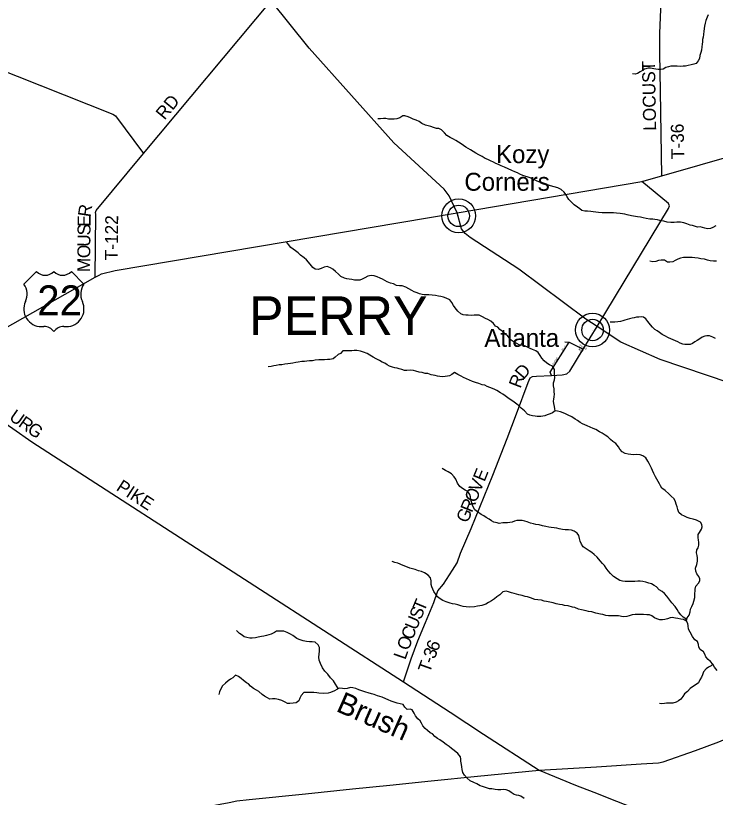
# Model space of a CAD drawing. Extents: x 1643459 to 2064572, y 425441 to 780708.
# Drawn here: x 1760411 to 1776665, y 558565 to 576739 of the extents above; entities that cross this region are included whole.
import ezdxf

# ---------------------------------------------------------------- set-up
doc = ezdxf.new("R2010")
doc.units = 0
for name, color, linetype in [('GE_P_Alignment_100_Curve_Data', 7, 'Continuous'), ('GM_X_Adjacent_County_Text', 7, 'Continuous'), ('GM_X_Airport_Text_Class_2', 7, 'Continuous'), ('GM_X_County', 7, 'Continuous'), ('GM_X_Interchange_Ramps', 7, 'Continuous'), ('GM_X_Major_River', 7, 'Continuous'), ('GM_X_Major_River_Text', 7, 'Continuous'), ('GM_X_Minor_Lake', 7, 'Continuous'), ('GM_X_Rail_Line', 7, 'Continuous'), ('GM_X_Section_Text', 7, 'Continuous'), ('GM_X_Township', 7, 'Continuous'), ('GM_X_Township_ROW', 7, 'Continuous'), ('GM_X_US_Route', 7, 'Continuous'), ('RD_X_Text', 7, 'Continuous'), ('RD_X_Wall', 7, 'Continuous'), ('SH_Named_Boundary', 7, 'Continuous')]:
    doc.layers.add(name, color=color, linetype=linetype)

msp = doc.modelspace()

# ---------------------------------------------------------------- linework, layer by layer
at = {"layer": 'GE_P_Alignment_100_Curve_Data'}
for centre, radius in [((1770703, 572084), 393), ((1770703, 572084), 249), ((1773812, 569430), 393), ((1773812, 569430), 249)]:
    msp.add_circle(centre, radius, dxfattribs=at)
at = {"layer": 'GM_X_County'}
for points in [[(1772860, 568376), (1772829, 568453), (1773272, 569151)], [(1773172, 569159), (1773272, 569151), (1773594, 568984)]]:
    msp.add_lwpolyline(points, dxfattribs=at)
at = {"layer": 'GM_X_Major_River_Text'}
for points in [[(1775424, 573016), (1775388, 574984), (1775376, 575864), (1775374, 576331), (1775440, 577822), (1775553, 579610), (1775615, 580676), (1775661, 581564), (1775705, 582538), (1775741, 583524), (1775805, 584681)], [(1762255, 570655), (1762271, 572123), (1762265, 572165), (1762281, 572209), (1763383, 573531), (1766343, 577080)], [(1755717, 576335), (1757109, 576113), (1759051, 575820), (1759309, 575779), (1762668, 574445), (1762730, 574410), (1763383, 573531)], [(1769420, 561250), (1769598, 561787), (1769753, 562205), (1769929, 562629), (1770127, 563098), (1770218, 563368), (1770346, 563524), (1770558, 563844), (1770666, 564020), (1770743, 564242), (1770993, 564816), (1771496, 566057), (1771827, 566912), (1772042, 567482), (1772318, 568207), (1772363, 568315), (1772419, 568347), (1772509, 568356), (1772860, 568376), (1773107, 568390), (1773211, 568409), (1773281, 568473), (1773594, 568984), (1773917, 569512), (1775579, 572256), (1775599, 572321), (1775580, 572371), (1774958, 572881)], [(1772572, 559196), (1772572, 559196), (1773906, 559276), (1774942, 559346), (1775341, 559368), (1775454, 559388), (1776202, 559657), (1776749, 559859), (1777237, 560064), (1777706, 560224), (1778022, 560345), (1778130, 560411), (1778608, 560793), (1778680, 560855), (1778804, 560911), (1781016, 561484)], [(1760515, 554726), (1762683, 557461), (1762804, 557605), (1762874, 557685), (1763175, 557852), (1763565, 558073), (1763688, 558132), (1763828, 558162), (1765368, 558449), (1765550, 558483), (1765832, 558514), (1767142, 558644), (1768232, 558762), (1769104, 558852), (1770062, 558952), (1771140, 559058), (1772572, 559196)]]:
    msp.add_lwpolyline(points, dxfattribs=at)
at = {"layer": 'GM_X_Minor_Lake'}
msp.add_lwpolyline([(1758424, 568486), (1759855, 567475), (1760344, 567138), (1760788, 566828), (1769420, 561250), (1770502, 560546), (1771282, 560031), (1772572, 559196), (1773420, 558847), (1773843, 558683), (1774368, 558478), (1774867, 558280), (1775370, 558073), (1776222, 557737), (1777326, 557307), (1777773, 557119), (1778217, 556964), (1779139, 556603), (1780087, 556260), (1780907, 555957), (1781889, 555593), (1781889, 555593)], dxfattribs=at)
at = {"layer": 'GM_X_Rail_Line'}
for p, q in [((1770703, 572084), (1770703, 572084)), ((1773812, 569430), (1773812, 569430))]:
    msp.add_line(p, q, dxfattribs=at)
at = {"layer": 'GM_X_US_Route'}
for points in [[(1776495, 576760), (1776472, 576704), (1776440, 576628), (1776428, 576564), (1776413, 576494), (1776399, 576374), (1776388, 576304), (1776384, 576240), (1776368, 576185), (1776364, 576131), (1776357, 576075), (1776353, 576013), (1776343, 575939), (1776324, 575885), (1776308, 575809), (1776294, 575739), (1776269, 575689), (1776217, 575627), (1776163, 575613), (1776101, 575597), (1776033, 575576), (1775975, 575568), (1775916, 575562), (1775850, 575560), (1775780, 575561), (1775704, 575565), (1775630, 575564), (1775574, 575552), (1775518, 575534), (1775454, 575498), (1775398, 575485), (1775336, 575489), (1775284, 575495), (1775234, 575500), (1775162, 575514), (1775104, 575514), (1775020, 575491), (1774969, 575467), (1774919, 575435), (1774853, 575397)], [(1774853, 575397), (1774803, 575378), (1774739, 575386)], [(1769529, 574389), (1769455, 574412), (1769405, 574406), (1769336, 574366), (1769264, 574338), (1769200, 574333), (1769140, 574331), (1769072, 574335), (1769014, 574346), (1768956, 574350), (1768886, 574342), (1768828, 574343)], [(1776312, 571827), (1776254, 571825), (1776202, 571837), (1776136, 571858), (1776078, 571870), (1776000, 571897), (1775931, 571919), (1775855, 571934), (1775772, 571934), (1775708, 571932), (1775630, 571931), (1775546, 571939), (1775466, 571962), (1775372, 571980), (1775318, 571995), (1775262, 572003), (1775210, 572007), (1775142, 572010), (1775054, 572026), (1774990, 572039), (1774923, 572051), (1774859, 572063), (1774807, 572072), (1774717, 572086), (1774617, 572111), (1774561, 572125), (1774507, 572134), (1774457, 572140), (1774371, 572148), (1774301, 572153), (1774177, 572153), (1774110, 572156), (1774032, 572158), (1773952, 572161), (1773886, 572173), (1773824, 572181), (1773772, 572186), (1773692, 572194), (1773630, 572194), (1773566, 572211), (1773513, 572245), (1773461, 572286), (1773389, 572344), (1773313, 572413), (1773265, 572465), (1773224, 572524), (1773188, 572582), (1773150, 572634), (1773086, 572695), (1773007, 572735), (1772919, 572762), (1772833, 572784), (1772765, 572807), (1772701, 572829), (1772631, 572854), (1772567, 572878), (1772509, 572901), (1772445, 572931), (1772365, 572966), (1772192, 573025), (1772122, 573055), (1772066, 573082), (1772004, 573110), (1771934, 573142), (1771854, 573175), (1771770, 573215), (1771690, 573250), (1771624, 573276), (1771568, 573303), (1771511, 573331), (1771445, 573360), (1771377, 573392), (1771321, 573419), (1771247, 573461), (1771171, 573504), (1771097, 573544), (1771036, 573583), (1770976, 573619), (1770924, 573653), (1770870, 573682), (1770818, 573718), (1770762, 573761), (1770700, 573799), (1770639, 573835), (1770585, 573864), (1770503, 573902), (1770427, 573953), (1770371, 574011), (1770300, 574084), (1770240, 574112), (1770190, 574115), (1770118, 574139), (1770054, 574164), (1769990, 574180), (1769928, 574190), (1769848, 574235), (1769784, 574275), (1769712, 574312), (1769644, 574330), (1769586, 574361), (1769529, 574389)], [(1776675, 571853), (1776608, 571811), (1776554, 571793), (1776486, 571786), (1776420, 571796), (1776364, 571815), (1776312, 571827)], [(1767728, 570872), (1767650, 570907), (1767576, 570895), (1767506, 570859), (1767438, 570836), (1767372, 570848), (1767314, 570882), (1767254, 570963), (1767169, 571062), (1767111, 571106), (1767031, 571167), (1766973, 571223), (1766912, 571270), (1766856, 571308), (1766804, 571349), (1766748, 571415), (1766702, 571480)], [(1776693, 571032), (1776621, 571033), (1776547, 571039), (1776485, 571052), (1776413, 571076), (1776327, 571087), (1776269, 571097), (1776191, 571109), (1776129, 571114), (1776057, 571114), (1775993, 571116), (1775927, 571113), (1775856, 571099), (1775796, 571081), (1775732, 571048), (1775678, 571012), (1775604, 571004), (1775552, 571010), (1775484, 571053), (1775408, 571055), (1775346, 571044), (1775282, 571026), (1775214, 571012), (1775140, 571029)], [(1772941, 567548), (1772937, 567598), (1772928, 567652), (1772916, 567719), (1772908, 567773), (1772914, 567823), (1772923, 567879), (1772925, 567935), (1772923, 567993), (1772918, 568060), (1772902, 568130), (1772908, 568202), (1772927, 568272), (1772933, 568324), (1772929, 568387), (1772931, 568443), (1772932, 568511), (1772884, 568587), (1772812, 568624), (1772752, 568658), (1772687, 568711), (1772637, 568775), (1772599, 568834), (1772547, 568904), (1772492, 568947), (1772418, 568977), (1772366, 569002), (1772300, 569034), (1772232, 569060), (1772162, 569077), (1772110, 569089), (1772054, 569114), (1771992, 569150), (1771925, 569198), (1771847, 569289), (1771793, 569330), (1771713, 569400), (1771656, 569443), (1771614, 569493), (1771556, 569523), (1771508, 569578), (1771446, 569634), (1771383, 569677), (1771323, 569699), (1771255, 569734), (1771175, 569772), (1771121, 569775), (1771063, 569773), (1771009, 569771), (1770923, 569774), (1770869, 569772), (1770803, 569780), (1770751, 569803), (1770681, 569865), (1770619, 569944), (1770584, 570002), (1770544, 570073), (1770500, 570131), (1770414, 570170), (1770348, 570196), (1770286, 570206), (1770230, 570217), (1770166, 570229), (1770084, 570244), (1770012, 570248), (1769952, 570246), (1769902, 570251), (1769852, 570257), (1769796, 570275), (1769739, 570294), (1769669, 570316), (1769615, 570348), (1769541, 570389), (1769471, 570427), (1769393, 570454), (1769325, 570458), (1769261, 570465), (1769189, 570507), (1769117, 570522), (1769043, 570548), (1768987, 570584), (1768934, 570611), (1768876, 570637), (1768806, 570668), (1768740, 570692), (1768672, 570701), (1768594, 570685), (1768521, 570645), (1768459, 570609), (1768405, 570590), (1768349, 570586), (1768285, 570590), (1768217, 570601), (1768159, 570609), (1768103, 570621), (1768051, 570632), (1767961, 570676), (1767909, 570729), (1767842, 570787), (1767780, 570844), (1767728, 570872)], [(1776672, 569233), (1776604, 569266), (1776526, 569294), (1776470, 569298), (1776418, 569289), (1776358, 569263), (1776303, 569229), (1776241, 569185), (1776191, 569153), (1776131, 569116), (1776081, 569096), (1776013, 569092), (1775959, 569097), (1775909, 569101), (1775849, 569125), (1775791, 569154), (1775739, 569178), (1775683, 569204), (1775631, 569227), (1775579, 569247), (1775495, 569292), (1775427, 569324), (1775370, 569369), (1775316, 569413), (1775262, 569443), (1775204, 569494), (1775158, 569552), (1775097, 569631), (1775047, 569693), (1774995, 569728), (1774939, 569740), (1774887, 569732), (1774837, 569726), (1774781, 569717), (1774729, 569705), (1774673, 569687), (1774619, 569671), (1774566, 569658), (1774514, 569642), (1774462, 569632), (1774398, 569622), (1774328, 569615), (1774276, 569611), (1774224, 569611)], [(1772358, 567447), (1772304, 567475), (1772229, 567554), (1772157, 567610), (1772085, 567681), (1771991, 567756), (1771848, 567853), (1771786, 567899), (1771728, 567938), (1771672, 567970), (1771591, 568025), (1771523, 568053), (1771429, 568096), (1771361, 568118), (1771309, 568145), (1771245, 568157), (1771169, 568187), (1771091, 568208), (1771021, 568234), (1770951, 568265), (1770883, 568295), (1770814, 568330), (1770762, 568356), (1770680, 568397), (1770606, 568439), (1770542, 568397), (1770490, 568368), (1770439, 568354), (1770389, 568346), (1770325, 568344), (1770265, 568351), (1770211, 568361), (1770155, 568369), (1770067, 568392), (1769983, 568416), (1769925, 568423), (1769853, 568443), (1769783, 568452), (1769706, 568472), (1769652, 568486), (1769574, 568497), (1769499, 568487), (1769441, 568488), (1769378, 568510), (1769322, 568528), (1769270, 568543), (1769218, 568553), (1769164, 568563), (1769096, 568590), (1769044, 568622), (1768990, 568657), (1768926, 568683), (1768862, 568725), (1768786, 568762), (1768715, 568802), (1768639, 568845), (1768577, 568881), (1768495, 568918), (1768423, 568936), (1768335, 568953), (1768271, 568951), (1768221, 568946), (1768165, 568948), (1768081, 568946), (1768015, 568943), (1767958, 568885), (1767904, 568859), (1767836, 568797), (1767784, 568763), (1767712, 568746), (1767658, 568744), (1767584, 568740), (1767527, 568739), (1767455, 568739), (1767369, 568727), (1767305, 568716), (1767237, 568714), (1767173, 568706), (1767119, 568701), (1767055, 568695), (1766973, 568685), (1766921, 568678), (1766851, 568660), (1766799, 568654), (1766732, 568641), (1766664, 568635), (1766596, 568623), (1766530, 568618), (1766464, 568606), (1766410, 568596), (1766348, 568584), (1766278, 568573)], [(1776088, 562937), (1776117, 563001), (1776147, 563074), (1776167, 563130), (1776188, 563208), (1776192, 563266), (1776193, 563408), (1776213, 563474), (1776275, 563548), (1776302, 563598), (1776306, 563648), (1776284, 563699), (1776231, 563765), (1776209, 563821), (1776207, 563892), (1776232, 563978), (1776248, 564054), (1776252, 564132), (1776241, 564192), (1776225, 564251), (1776231, 564317), (1776262, 564369), (1776282, 564425), (1776284, 564495), (1776274, 564547), (1776265, 564603), (1776267, 564674), (1776293, 564726), (1776344, 564798), (1776356, 564856), (1776354, 564912), (1776318, 564964), (1776227, 565013), (1776153, 565033), (1776083, 565048), (1776013, 565072), (1775945, 565099), (1775877, 565137), (1775813, 565188), (1775790, 565256), (1775776, 565320), (1775756, 565382), (1775742, 565439), (1775711, 565503), (1775635, 565566), (1775581, 565618), (1775498, 565697), (1775424, 565753), (1775394, 565806), (1775366, 565856), (1775333, 565910), (1775309, 565965), (1775275, 566019), (1775233, 566095), (1775202, 566166), (1775180, 566216), (1775128, 566325), (1775099, 566383), (1775053, 566457), (1774979, 566508), (1774919, 566526), (1774835, 566533), (1774761, 566531), (1774703, 566534), (1774637, 566542), (1774569, 566556), (1774497, 566595), (1774446, 566657), (1774414, 566712), (1774350, 566792), (1774284, 566835), (1774231, 566887), (1774171, 566944), (1774107, 566988), (1774037, 567029), (1773973, 567061), (1773892, 567116), (1773830, 567138), (1773760, 567170), (1773686, 567205), (1773630, 567223), (1773578, 567248), (1773526, 567278), (1773466, 567325), (1773408, 567361), (1773329, 567414), (1773249, 567454), (1773187, 567482), (1773131, 567505), (1773071, 567531), (1773001, 567546), (1772941, 567548), (1772881, 567504), (1772827, 567480), (1772756, 567455), (1772704, 567439), (1772612, 567421), (1772528, 567420), (1772476, 567426), (1772416, 567438), (1772358, 567447)], [(1775995, 562665), (1775979, 562713), (1775921, 562758), (1775862, 562806), (1775806, 562881), (1775774, 562935), (1775732, 563002), (1775655, 563090), (1775585, 563183), (1775537, 563239), (1775484, 563302), (1775430, 563350), (1775362, 563393), (1775298, 563457), (1775245, 563494), (1775179, 563526), (1775123, 563548), (1775049, 563571), (1774983, 563585), (1774915, 563590), (1774863, 563590), (1774791, 563586), (1774687, 563583), (1774631, 563585), (1774571, 563585), (1774506, 563588), (1774443, 563608), (1774381, 563643), (1774297, 563697), (1774233, 563768), (1774178, 563834), (1774130, 563897), (1774088, 563955), (1774046, 564005), (1773991, 564066), (1773923, 564153), (1773849, 564213), (1773795, 564256), (1773735, 564294), (1773662, 564345), (1773598, 564393), (1773556, 564451), (1773522, 564518), (1773509, 564580), (1773491, 564650), (1773457, 564711), (1773388, 564751), (1773322, 564774), (1773250, 564784), (1773176, 564786), (1773114, 564795), (1773038, 564811), (1772980, 564820), (1772918, 564828), (1772854, 564838), (1772794, 564845), (1772728, 564859), (1772652, 564880), (1772572, 564900), (1772494, 564912), (1772438, 564927), (1772374, 564943), (1772294, 564970), (1772240, 564986), (1772180, 565002), (1772052, 565003), (1772002, 564989), (1771942, 564966), (1771892, 564952), (1771839, 564946), (1771781, 564946), (1771725, 564949), (1771645, 564933), (1771593, 564945), (1771521, 564966), (1771461, 564994), (1771410, 565029), (1771340, 565075), (1771284, 565112), (1771222, 565142), (1771138, 565201), (1771081, 565253), (1771045, 565305), (1771021, 565362), (1770997, 565432), (1770982, 565490), (1770974, 565550), (1770962, 565605), (1770915, 565679), (1770855, 565710), (1770793, 565742), (1770727, 565795), (1770677, 565873), (1770640, 565961), (1770600, 566014), (1770536, 566086), (1770462, 566133), (1770395, 566163), (1770317, 566212)], [(1775995, 562665), (1775925, 562698), (1775865, 562706), (1775791, 562722), (1775737, 562735), (1775665, 562745), (1775615, 562737), (1775553, 562714), (1775491, 562698), (1775441, 562694), (1775377, 562691), (1775307, 562717), (1775253, 562739), (1775191, 562782), (1775133, 562808), (1775077, 562812), (1774999, 562813), (1774885, 562816), (1774801, 562816), (1774729, 562806), (1774661, 562785), (1774609, 562769), (1774526, 562763), (1774412, 562784), (1774352, 562786), (1774180, 562787), (1774122, 562796), (1774054, 562816), (1774000, 562824), (1773890, 562849), (1773795, 562875), (1773719, 562890), (1773661, 562904), (1773559, 562927), (1773487, 562941), (1773399, 562976), (1773347, 562986), (1773243, 563015), (1773163, 563027), (1773111, 563040), (1773045, 563050), (1772969, 563066), (1772899, 563091), (1772817, 563103), (1772745, 563118), (1772689, 563128), (1772623, 563147), (1772543, 563157), (1772473, 563167), (1772367, 563204), (1772303, 563226), (1772249, 563235), (1772177, 563257), (1772101, 563274), (1772047, 563292), (1771993, 563302), (1771933, 563323), (1771858, 563343), (1771804, 563360), (1771725, 563342), (1771655, 563276), (1771587, 563224), (1771531, 563184), (1771462, 563135), (1771396, 563093), (1771334, 563055), (1771244, 563023), (1771193, 563016), (1771139, 563008), (1771073, 562996), (1770961, 562989), (1770879, 562997), (1770809, 563004), (1770751, 563016), (1770683, 563038), (1770617, 563053), (1770557, 563067), (1770503, 563080), (1770411, 563110), (1770336, 563141), (1770274, 563181), (1770214, 563226), (1770180, 563276), (1770126, 563350), (1770099, 563403), (1770077, 563463), (1770067, 563513), (1770060, 563599), (1770044, 563666), (1769994, 563728), (1769910, 563787), (1769841, 563813), (1769769, 563834), (1769695, 563862), (1769627, 563879), (1769571, 563897), (1769513, 563917), (1769415, 563954), (1769287, 564011), (1769219, 564029), (1769159, 564050)], [(1776708, 561518), (1776648, 561590), (1776604, 561665), (1776551, 561727), (1776497, 561770), (1776445, 561830), (1776419, 561891), (1776392, 561945), (1776312, 562006), (1776284, 562058), (1776272, 562118), (1776247, 562190), (1776189, 562227), (1776131, 562303), (1776076, 562404), (1776044, 562472), (1776030, 562551), (1776023, 562605), (1775995, 562665), (1776011, 562737), (1776056, 562803), (1776076, 562877), (1776088, 562937)], [(1767905, 561096), (1767880, 561136), (1767842, 561194), (1767795, 561273), (1767727, 561347), (1767661, 561426), (1767594, 561502), (1767538, 561575), (1767492, 561675), (1767463, 561756), (1767455, 561826), (1767462, 561892), (1767470, 561964), (1767470, 562049), (1767441, 562115), (1767365, 562170), (1767299, 562180), (1767237, 562182), (1767169, 562189), (1767091, 562207), (1766997, 562236), (1766941, 562262), (1766853, 562325), (1766799, 562361), (1766720, 562400), (1766638, 562426), (1766580, 562429), (1766474, 562429), (1766421, 562399), (1766347, 562362), (1766293, 562346), (1766241, 562332), (1766177, 562310), (1766125, 562303), (1766047, 562287), (1765981, 562271), (1765906, 562264), (1765850, 562268), (1765784, 562284), (1765720, 562295), (1765669, 562333), (1765607, 562378), (1765539, 562442)], [(1776604, 561665), (1776566, 561623), (1776504, 561591), (1776448, 561551), (1776393, 561482), (1776365, 561416), (1776343, 561359), (1776306, 561297), (1776272, 561225), (1776222, 561190), (1776156, 561150), (1776083, 561094), (1776015, 561028), (1775948, 560970), (1775908, 560912), (1775860, 560851), (1775810, 560813), (1775751, 560781), (1775679, 560755), (1775625, 560754), (1775533, 560752), (1775481, 560746), (1775421, 560743), (1775367, 560747)], [(1767335, 561000), (1767285, 561003), (1767227, 561005), (1767171, 561007), (1767105, 561000), (1767047, 560934), (1767010, 560870), (1766986, 560806), (1766926, 560766), (1766854, 560754), (1766783, 560749), (1766723, 560749), (1766672, 560781), (1766594, 560820), (1766516, 560840), (1766438, 560857), (1766378, 560855), (1766318, 560845), (1766264, 560880), (1766192, 560916), (1766140, 560953), (1766060, 561029), (1766004, 561056), (1765933, 561098), (1765869, 561151), (1765823, 561201), (1765771, 561231), (1765701, 561282), (1765648, 561328), (1765584, 561377), (1765520, 561407), (1765456, 561345), (1765401, 561310), (1765351, 561274), (1765287, 561222), (1765217, 561156), (1765176, 561086), (1765146, 561018), (1765127, 560956)], [(1772222, 558541), (1772148, 558592), (1772096, 558612), (1772044, 558620), (1771990, 558635), (1771920, 558675), (1771867, 558720), (1771809, 558740), (1771755, 558746), (1771683, 558743), (1771615, 558739), (1771547, 558747), (1771473, 558762), (1771421, 558764), (1771327, 558795), (1771255, 558817), (1771201, 558833), (1771121, 558882), (1771051, 558910), (1770969, 558947), (1770897, 559010), (1770836, 559080), (1770798, 559146), (1770784, 559217), (1770777, 559279), (1770767, 559333), (1770755, 559405), (1770752, 559456), (1770746, 559510), (1770686, 559584), (1770600, 559655), (1770533, 559704), (1770479, 559748), (1770409, 559794), (1770339, 559851), (1770267, 559899), (1770214, 559930), (1770148, 559980), (1770098, 560039), (1770042, 560063), (1769980, 560118), (1769921, 560170), (1769867, 560225), (1769835, 560291), (1769807, 560341), (1769750, 560390), (1769696, 560458), (1769666, 560524), (1769624, 560599), (1769573, 560615), (1769506, 560608), (1769451, 560662), (1769411, 560728), (1769271, 560753), (1769205, 560778), (1769133, 560804), (1769067, 560831), (1769009, 560853), (1768924, 560894), (1768870, 560908), (1768818, 560924), (1768738, 560953), (1768680, 560973), (1768602, 560996), (1768548, 561012), (1768476, 561038), (1768384, 561069), (1768314, 561093), (1768246, 561114), (1768192, 561122), (1768110, 561096), (1768060, 561091), (1768006, 561093), (1767926, 561103), (1767874, 561076), (1767816, 561042), (1767725, 561000), (1767673, 560984), (1767555, 560979), (1767457, 560990), (1767407, 560996), (1767335, 561000)]]:
    msp.add_lwpolyline(points, dxfattribs=at)
at = {"layer": 'RD_X_Text'}
msp.add_lwpolyline([(1777534, 568017), (1775383, 568741), (1774473, 569151), (1773917, 569512), (1773657, 569681), (1772103, 570845), (1770971, 571584), (1770851, 571675), (1770769, 571781), (1770667, 572158), (1770478, 572552), (1770364, 572708), (1769196, 573779), (1767230, 575986), (1766343, 577080)], dxfattribs=at)
at = {"layer": 'RD_X_Wall'}
msp.add_lwpolyline([(1757659, 568051), (1757660, 568052), (1758023, 568258), (1758424, 568486), (1762255, 570655), (1762350, 570709), (1762407, 570738), (1762721, 570817), (1770667, 572158), (1774958, 572881), (1775424, 573016), (1779931, 574311), (1782039, 574916), (1782110, 574937)], dxfattribs=at)
at = {"layer": 'SH_Named_Boundary'}
for p, q in [((1760893, 570787), (1760603, 570497)), ((1761995, 570497), (1761705, 570787)), ((1761009, 569511), (1761067, 569511)), ((1761531, 569511), (1761589, 569511))]:
    msp.add_line(p, q, dxfattribs=at)
for centre, radius, start, end in [((1761096, 570994), 290, 225.573, 314.427), ((1761502, 570994), 290, 225.573, 314.427), ((1760270, 570264), 406, 334.5471, 35.0009), ((1762328, 570264), 406, 144.9991, 205.4529), ((1761004, 569917), 406, 154.8319, 270.6383), ((1761593, 569917), 406, 269.3617, 25.1681), ((1761067, 569221), 290, 36.8699, 90), ((1761531, 569221), 290, 90, 143.1301)]:
    msp.add_arc(centre, radius, start, end, dxfattribs=at)

# ---------------------------------------------------------------- texts
at = {"layer": 'GM_X_Adjacent_County_Text'}
msp.add_text('PERRY', height=900, rotation=0, dxfattribs=at).set_placement((1765833, 569314))
at = {"layer": 'GM_X_Airport_Text_Class_2'}
for s in ['/', '0']:
    msp.add_text(s, height=1, dxfattribs=at).set_placement((1761298, 570115))
msp.add_text('22', height=1, rotation=0, dxfattribs=at).set_placement((1761092, 569908))
at = {"layer": 'GM_X_Interchange_Ramps'}
msp.add_text('Brush', height=500, rotation=336.1428, dxfattribs=at).set_placement((1767831, 560578))
at = {"layer": 'GM_X_Major_River'}
for s, rotation, p in [('LOCUST', 91.0608, (1775291, 574065)), ('RD', 50.5725, (1763870, 574297)), ('T-36', 91.0617, (1775943, 573405)), ('R', 81.6337, (1762151, 572044)), ('E', 89.6191, (1762150, 571831)), ('T-122', 89.4381, (1762783, 571049)), ('S', 89.4427, (1762148, 571628)), ('U', 89.439, (1762146, 571364)), ('O', 89.439, (1762143, 571100)), ('M', 89.4403, (1762140, 570774)), ('D', 49.7462, (1772210, 568266)), ('R', 68.8766, (1772135, 568059)), ('E', 67.955, (1771302, 565888)), ('V', 67.7937, (1771202, 565643)), ('O', 67.7937, (1771102, 565398)), ('R', 67.7924, (1771009, 565170)), ('G', 67.792, (1770909, 564926)), ('T', 67.2743, (1769899, 562864)), ('S', 67.2734, (1769820, 562677)), ('U', 67.3005, (1769718, 562434)), ('C', 67.9395, (1769626, 562206)), ('O', 69.5539, (1769535, 561961)), ('6', 68.272, (1770210, 561939)), ('L', 70.781, (1769462, 561750)), ('3', 69.9011, (1770147, 561768)), ('T', 70.2849, (1770030, 561441)), ('-', 70.2073, (1770106, 561652))]:
    msp.add_text(s, height=300, rotation=rotation, dxfattribs=at).set_placement(p)
at = {"layer": 'GM_X_Section_Text'}
for s, rotation, p in [('U', 324.7973, (1760239, 567358)), ('R', 324.8011, (1760454, 567206)), ('G', 325.5566, (1760659, 567062)), ('PIKE', 326.9109, (1762727, 565719))]:
    msp.add_text(s, height=300, rotation=rotation, dxfattribs=at).set_placement(p)
at = {"layer": 'GM_X_Township'}
for s, rotation, p in [('ALY', 56.3068, (1773123, 568934)), ('T1019', 334.1293, (1773491, 569052)), ('ALY', 333.4417, (1773475, 568966)), ('T1020', 57.656, (1772916, 568604))]:
    msp.add_text(s, height=50, rotation=rotation, dxfattribs=at).set_placement(p)
at = {"layer": 'GM_X_Township_ROW'}
for s, p in [('Kozy', (1771570, 573311)), ('Corners', (1770835, 572668)), ('Atlanta', (1771300, 569039))]:
    msp.add_text(s, height=417, rotation=0, dxfattribs=at).set_placement(p)
at = {"layer": 'SH_Named_Boundary'}
msp.add_text('22', height=696.1, dxfattribs=at).set_placement((1760914, 569772))

doc.saveas('drawing.dxf')
